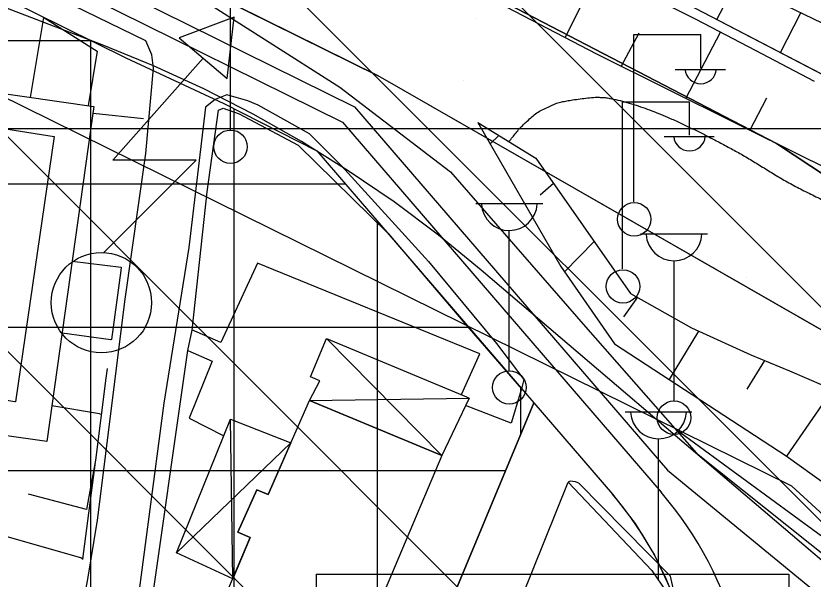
# Model space of a CAD drawing. Extents: x 417995 to 421451, y 4454518 to 4458015.
# Drawn here: x 420492.9 to 420576.3, y 4456659.8 to 4456718.7 of the extents above; entities that cross this region are included whole.
import ezdxf

# ---------------------------------------------------------------- set-up
doc = ezdxf.new("R2010")
doc.units = 0
for name, color, linetype in [('ADAKENARI', 7, 'Continuous'), ('B_Betonzemin', 7, 'Continuous'), ('B_Imalat', 7, 'Continuous'), ('B_Kapi', 7, 'Continuous'), ('B_Sundurma', 7, 'Continuous'), ('B_Teras', 7, 'Continuous'), ('B_Ticari', 7, 'Continuous'), ('Egri_1m', 7, 'Continuous'), ('Hid_Dere_Sulu_Yat_Gen', 7, 'Continuous'), ('KALDIRIM_FAT', 7, 'Continuous'), ('PL_AYA_PARK_DINLENME', 7, 'Continuous'), ('PL_KAMU_HİZMET_ALANI', 7, 'Continuous'), ('PL_TA_K_DERE', 7, 'Continuous'), ('PL_TİCARET', 7, 'Continuous'), ('S_Cad_Sok_Lambasi', 7, 'Continuous'), ('S_Elektrik_Diregi', 7, 'Continuous'), ('S_Trafo_acik_tip', 7, 'Continuous'), ('SEMBOL_FAT', 7, 'Continuous'), ('Sev_Sevalti', 7, 'Continuous'), ('Sev_Sevustu', 7, 'Continuous'), ('Sev_Tarama', 7, 'Continuous'), ('Sinir_Duvar_tek_tarafa_ait', 7, 'Continuous'), ('Sinir_Ist_Duvari', 7, 'Continuous'), ('SN_TASKIN', 7, 'Continuous'), ('SN_TR_SIVILASMA', 7, 'Continuous'), ('SN_TR_TASKIN', 7, 'Continuous'), ('TRFAT_PARKALANI', 7, 'Continuous'), ('TRFAT_TİCARET', 7, 'Continuous'), ('Yol_Kaldirim_kenari_bordurtasi', 7, 'Continuous'), ('Yol_Sose', 7, 'Continuous')]:
    doc.layers.add(name, color=color, linetype=linetype)

msp = doc.modelspace()

# ---------------------------------------------------------------- linework, layer by layer
at = {"layer": 'ADAKENARI'}
for p, q in [((420500.975, 4456742.521), (420572.513, 4456705.355)), ((420483.239, 4456735.932), (420530.801, 4456712.428)), ((420478.64, 4456727.05), (420504.38, 4456714.33)), ((420504.38, 4456714.33), (420514.626, 4456709.518)), ((420657.58, 4456639.752), (420530.801, 4456712.428)), ((420514.626, 4456709.518), (420524.354, 4456704.59)), ((420572.513, 4456705.355), (420639.693, 4456661.01)), ((420524.354, 4456704.59), (420547.079, 4456678.208)), ((420547.079, 4456678.208), (420521.775, 4456617.469)), ((420547.079, 4456678.208), (420555.314, 4456668.648))]:
    msp.add_line(p, q, dxfattribs=at)
for centre, radius, start, end in [((420191.407, 4456074.797), 823.132, 35.35416, 63.79989), ((420527.942, 4456645.069), 36.128, 296.12165, 40.74144)]:
    msp.add_arc(centre, radius, start, end, dxfattribs=at)
at = {"layer": 'B_Betonzemin'}
for points in [[(420498.758, 4456693.03), (420503.881, 4456692.411), (420503.845, 4456692.062), (420502.888, 4456684.816), (420502.814, 4456684.805), (420497.696, 4456685.485)], [(420539.506, 4456679.071), (420541.44, 4456683.347), (420518.143, 4456692.833), (420514.334, 4456684.523), (420511.292, 4456685.83)], [(420510.867, 4456683.668), (420513.424, 4456682.56), (420510.994, 4456676.584), (420514.619, 4456674.761)], [(420501.787, 4456676.973), (420501.617, 4456677.056), (420496.628, 4456677.893)], [(420544.726, 4456676.08), (420539.947, 4456677.913)], [(420539.621, 4456642.411), (420550.686, 4456669.911)]]:
    msp.add_lwpolyline(points, dxfattribs=at)
at = {"layer": 'B_Imalat'}
msp.add_lwpolyline([(420477.098, 4456676.834), (420477.186, 4456677.327), (420481.994, 4456711.933), (420482.096, 4456711.927), (420501.009, 4456709.205), (420500.966, 4456708.725), (420496.101, 4456674.151)], close=True, dxfattribs=at)
at = {"layer": 'B_Kapi'}
msp.add_lwpolyline([(420501.188, 4456672.212), (420501.175, 4456671.992), (420499.844, 4456661.843)], dxfattribs=at)
at = {"layer": 'B_Sundurma'}
for p, q in [((420525.369, 4456684.948), (420537.463, 4456672.7)), ((420523.59, 4456678.433), (420540.323, 4456678.702)), ((420515.571, 4456659.793), (420515.318, 4456676.495)), ((420509.677, 4456662.501), (420521.645, 4456674.01))]:
    msp.add_line(p, q, dxfattribs=at)
for points in [[(420523.59, 4456678.433), (420524.685, 4456680.514), (420523.695, 4456680.91), (420525.369, 4456684.948), (420540.056, 4456678.842), (420540.323, 4456678.702), (420537.463, 4456672.7)], [(420515.571, 4456659.793), (420509.677, 4456662.501), (420515.318, 4456676.495), (420521.645, 4456674.01), (420519.275, 4456668.623), (420518.09, 4456669.097), (420516.088, 4456664.68), (420517.404, 4456664.098)]]:
    msp.add_lwpolyline(points, close=True, dxfattribs=at)
at = {"layer": 'B_Teras'}
msp.add_lwpolyline([(420484.885, 4456707.96), (420484.929, 4456707.958), (420496.877, 4456706.094), (420492.826, 4456678.307), (420492.739, 4456678.312), (420481.013, 4456680.236), (420481.013, 4456680.236)], close=True, dxfattribs=at)
at = {"layer": 'B_Ticari'}
msp.add_lwpolyline([(420513.309, 4456654.478), (420517.404, 4456664.098), (420516.088, 4456664.68), (420518.09, 4456669.097), (420519.275, 4456668.623), (420523.59, 4456678.433), (420537.463, 4456672.7), (420527.309, 4456648.681)], close=True, dxfattribs=at)
at = {"layer": 'Egri_1m'}
msp.add_spline([(420544.483, 4456705.548), (420544.854, 4456706.003), (420545.224, 4456706.458), (420545.595, 4456706.912), (420546.405, 4456707.69), (420547.396, 4456708.555), (420548.584, 4456709.163), (420549.468, 4456709.556), (420550.006, 4456709.704), (420550.551, 4456709.809), (420551.147, 4456709.909), (420551.937, 4456710.024), (420552.728, 4456710.113), (420553.519, 4456710.184), (420554.044, 4456710.179), (420554.55, 4456710.149), (420555.056, 4456710.074), (420555.871, 4456709.892), (420556.84, 4456709.656), (420557.786, 4456709.355), (420558.729, 4456709.036), (420559.669, 4456708.688), (420560.595, 4456708.312), (420561.547, 4456707.908), (420562.689, 4456707.376), (420563.824, 4456706.831), (420564.952, 4456706.274), (420566.184, 4456705.636), (420567.428, 4456704.98), (420568.662, 4456704.304), (420569.918, 4456703.566), (420571.188, 4456702.785), (420572.46, 4456702.007), (420573.779, 4456701.24), (420575.192, 4456700.497), (420576.618, 4456699.78), (420578.231, 4456698.999), (420582.394, 4456697.155), (420586.552, 4456695.294), (420590.701, 4456693.41), (420593.933, 4456691.641), (420596.913, 4456689.865), (420599.782, 4456687.907), (420602.227, 4456686.136), (420604.303, 4456684.528), (420606.396, 4456682.949), (420608.81, 4456681.214), (420612.101, 4456679.039), (420615.421, 4456676.91), (420618.758, 4456674.807)], degree=3, dxfattribs=at)
at = {"layer": 'Hid_Dere_Sulu_Yat_Gen'}
msp.add_lwpolyline([(420628.797, 4456688.609), (420599.698, 4456706.626), (420583.742, 4456714.826), (420566.175, 4456723.317), (420547.914, 4456733.544), (420531.197, 4456742.218), (420514.496, 4456749.85), (420494.365, 4456759.328), (420473.739, 4456768.619), (420453.913, 4456778.395), (420430.949, 4456789.191), (420417.662, 4456796.02), (420400.799, 4456803.873), (420384.502, 4456813.366), (420364.611, 4456824.706), (420355.916, 4456828.361), (420344.654, 4456832.529)], dxfattribs=at)
at = {"layer": 'KALDIRIM_FAT'}
for p, q in [((420481.399, 4456732.379), (420528.301, 4456709.202)), ((420480.479, 4456730.603), (420527.05, 4456707.589)), ((420528.301, 4456709.202), (420561.087, 4456671.14)), ((420527.05, 4456707.589), (420560.42, 4456668.849)), ((420561.087, 4456671.14), (420745.284, 4456520.25))]:
    msp.add_line(p, q, dxfattribs=at)
msp.add_arc((420531.274, 4456643.742), 38.469, 296.12165, 40.74144, dxfattribs=at)
at = {"layer": 'PL_AYA_PARK_DINLENME'}
msp.add_lwpolyline([(420748.161, 4456516.174), (420745.657, 4456518.22), (420541.581, 4456692.093), (420537.091, 4456695.757), (420532.45, 4456699.227), (420527.666, 4456702.498), (420522.747, 4456705.562), (420517.703, 4456708.416), (420512.543, 4456711.053), (420507.275, 4456713.469), (420501.91, 4456715.659), (420360.257, 4456770.014), (420355.913, 4456776.795), (420359.267, 4456828.304)], dxfattribs=at)
msp.add_lwpolyline([(420398.451, 4456770.435), (420341.542, 4456780.97), (420343.747, 4456814.103), (420500.975, 4456742.521), (420572.513, 4456705.355), (420639.693, 4456661.01), (420701.864, 4456609.89), (420758.351, 4456552.552), (420808.535, 4456489.624), (420852.304, 4456421.109), (420929.964, 4456284.244), (420924.233, 4456280.992), (420830.138, 4456440.665), (420780.571, 4456521.605), (420657.58, 4456639.752), (420530.801, 4456712.428), (420483.239, 4456735.932), (420462.904, 4456746.949), (420444.362, 4456753.772)], close=True, dxfattribs=at)
at = {"layer": 'PL_KAMU_HİZMET_ALANI'}
msp.add_lwpolyline([(420521.775, 4456617.469), (420547.079, 4456678.208), (420555.314, 4456668.648), (420557.684, 4456665.578), (420559.711, 4456662.271), (420561.372, 4456658.766), (420562.648, 4456655.103), (420563.524, 4456651.325), (420563.989, 4456647.474), (420564.039, 4456643.596), (420563.673, 4456639.735), (420562.895, 4456635.935), (420561.715, 4456632.241), (420560.145, 4456628.694), (420558.204, 4456625.336), (420555.914, 4456622.205), (420553.302, 4456619.339), (420550.397, 4456616.768), (420547.234, 4456614.524), (420543.848, 4456612.632), (420527.966, 4456604.844)], close=True, dxfattribs=at)
at = {"layer": 'PL_TA_K_DERE'}
msp.add_lwpolyline([(420859.034, 4456525.74), (420905.427, 4456453.119), (420983.888, 4456314.841), (420929.964, 4456284.244), (420852.304, 4456421.109), (420808.535, 4456489.624), (420758.351, 4456552.552), (420701.864, 4456609.89), (420639.693, 4456661.01), (420572.513, 4456705.355), (420500.975, 4456742.521), (420343.747, 4456814.103), (420348.148, 4456880.222), (420452.948, 4456832.51), (420528.13, 4456798.281), (420603.968, 4456758.881), (420676.56, 4456710.964), (420743.751, 4456655.717), (420804.798, 4456593.749)], close=True, dxfattribs=at)
at = {"layer": 'PL_TİCARET'}
msp.add_lwpolyline([(420395.818, 4456760.753), (420440.929, 4456744.38), (420458.774, 4456737.813), (420478.64, 4456727.05), (420504.38, 4456714.33), (420514.626, 4456709.518), (420524.354, 4456704.59), (420547.079, 4456678.208), (420521.775, 4456617.469), (420502.313, 4456623.243), (420495.966, 4456628.315), (420468.053, 4456636.5), (420431.205, 4456651.813)], dxfattribs=at)
at = {"layer": 'S_Cad_Sok_Lambasi'}
for p, q in [((420515.331, 4456706.759), (420515.331, 4456721.434)), ((420541.02, 4456699.063), (420548.02, 4456699.063)), ((420544.52, 4456681.563), (420544.52, 4456696.238)), ((420558.268, 4456695.901), (420565.268, 4456695.901)), ((420561.768, 4456678.401), (420561.768, 4456693.076)), ((420556.643, 4456677.261), (420563.643, 4456677.261)), ((420560.143, 4456659.76), (420560.143, 4456674.436))]:
    msp.add_line(p, q, dxfattribs=at)
for centre in [(420515.331, 4456705.009), (420544.52, 4456679.813), (420561.768, 4456676.651)]:
    msp.add_circle(centre, 1.75, dxfattribs=at)
for centre in [(420544.52, 4456699.167), (420561.768, 4456696.005), (420560.143, 4456677.365)]:
    msp.add_arc(centre, 2.929, 183.298, 356.90719, dxfattribs=at)
at = {"layer": 'S_Elektrik_Diregi'}
for p, q in [((420557.562, 4456699.248), (420557.562, 4456716.748)), ((420557.562, 4456716.748), (420564.562, 4456716.748)), ((420564.562, 4456713.248), (420564.562, 4456716.748)), ((420561.902, 4456713.108), (420567.152, 4456713.108)), ((420556.387, 4456692.219), (420556.387, 4456709.719)), ((420556.387, 4456709.719), (420563.387, 4456709.719)), ((420563.387, 4456706.219), (420563.387, 4456709.719)), ((420560.727, 4456706.079), (420565.977, 4456706.079))]:
    msp.add_line(p, q, dxfattribs=at)
for centre in [(420557.598, 4456697.413), (420556.423, 4456690.384)]:
    msp.add_circle(centre, 1.75, dxfattribs=at)
for centre in [(420564.563, 4456713.261), (420563.388, 4456706.232)]:
    msp.add_arc(centre, 1.658, 184.83843, 355.14641, dxfattribs=at)
at = {"layer": 'S_Trafo_acik_tip'}
msp.add_lwpolyline([(420514.992, 4456712.148), (420515.727, 4456718.553), (420509.952, 4456716.418)], close=True, dxfattribs=at)
msp.add_lwpolyline([(420514.992, 4456712.148), (420515.727, 4456718.553), (420509.952, 4456716.418)], close=True, dxfattribs=at)
msp.add_lwpolyline([(420502.077, 4456693.948), (420511.737, 4456703.608), (420503.022, 4456703.608), (420512.472, 4456714.283)], dxfattribs=at)
msp.add_lwpolyline([(420502.077, 4456693.948), (420511.737, 4456703.608), (420503.022, 4456703.608), (420512.472, 4456714.283)], dxfattribs=at)
msp.add_circle((420501.817, 4456688.686), 5.25, dxfattribs=at)
msp.add_circle((420501.817, 4456688.686), 5.25, dxfattribs=at)
at = {"layer": 'SEMBOL_FAT'}
for p, q in [((420524.315, 4456660.259), (420524.315, 4456625.259)), ((420524.315, 4456660.259), (420573.783, 4456660.259)), ((420573.783, 4456660.259), (420573.783, 4456625.259))]:
    msp.add_line(p, q, dxfattribs=at)
at = {"layer": 'Sev_Sevalti'}
for points in [[(420628.797, 4456688.609), (420599.698, 4456706.626), (420583.742, 4456714.826), (420566.175, 4456723.317), (420547.914, 4456733.544), (420531.197, 4456742.218), (420514.496, 4456749.85), (420494.365, 4456759.328), (420473.739, 4456768.619), (420453.913, 4456778.395), (420430.949, 4456789.191), (420417.662, 4456796.02), (420400.799, 4456803.873), (420384.502, 4456813.366), (420364.611, 4456824.706)], [(420425.307, 4456784.918), (420431.764, 4456782.22), (420438.055, 4456779.59), (420444.577, 4456776.655), (420453.741, 4456772.532), (420457.251, 4456770.799), (420469.803, 4456764.599), (420476.124, 4456761.555), (420482.45, 4456758.557), (420491.198, 4456754.411), (420501.409, 4456749.533), (420513.298, 4456743.852), (420520.292, 4456740.381), (420526.563, 4456737.269), (420532.826, 4456734.16), (420539.071, 4456730.998), (420545.316, 4456727.836), (420551.561, 4456724.674), (420557.806, 4456721.512), (420564.038, 4456718.35), (420570.248, 4456715.118), (420576.457, 4456711.886)], [(420541.243, 4456707.54), (420549.926, 4456692.473), (420555.546, 4456684.386), (420573.506, 4456672.669), (420586.731, 4456663.16), (420599.749, 4456654.198), (420614.416, 4456644.851), (420618.876, 4456640.896), (420620.673, 4456643.117), (420633.404, 4456631.822), (420629.709, 4456627.87), (420643.091, 4456619.416), (420656.675, 4456608.896), (420665.249, 4456601.783), (420679.179, 4456590.931), (420695.965, 4456576.251), (420710.171, 4456562.951), (420723.398, 4456548.286), (420734.556, 4456538.681), (420743.79, 4456529.303), (420754.351, 4456517.111)]]:
    msp.add_lwpolyline(points, dxfattribs=at)
at = {"layer": 'Sev_Sevustu'}
for points in [[(420418.211, 4456788.968), (420438.453, 4456780.507), (420454.168, 4456773.437), (420472.705, 4456764.282), (420491.628, 4456755.314), (420513.735, 4456744.751), (420533.252, 4456735.065), (420563.981, 4456719.507), (420585.022, 4456708.557)], [(420756.674, 4456576.51), (420749.74, 4456576.3), (420745.366, 4456577.634), (420723.44, 4456596.246), (420707.878, 4456611.316), (420696.19, 4456623.438), (420679.958, 4456634.943), (420668.92, 4456643.069), (420658.207, 4456651.162), (420645.633, 4456661.106), (420621.906, 4456676.224), (420610.056, 4456683.119), (420601.456, 4456689.735), (420590.016, 4456696.784), (420575.565, 4456703.811), (420553.678, 4456714.693), (420538.266, 4456722.751), (420518.926, 4456733.391), (420497.664, 4456743.095), (420475.49, 4456754.119), (420458.863, 4456763.31), (420439.862, 4456772.581), (420423.667, 4456781.357), (420412.251, 4456787.953)], [(420541.243, 4456707.54), (420547.3, 4456703.817), (420557.214, 4456689.664), (420563.598, 4456686.043), (420569.81, 4456683.24), (420573.873, 4456681.562), (420577.423, 4456680.002)]]:
    msp.add_lwpolyline(points, dxfattribs=at)
at = {"layer": 'Sev_Tarama'}
for p, q in [((420550.359, 4456716.428), (420552.372, 4456720.418)), ((420566.254, 4456718.324), (420567.279, 4456720.306)), ((420572.909, 4456714.86), (420575.051, 4456719.027)), ((420563.003, 4456710.056), (420566.62, 4456717.006)), ((420556.245, 4456713.416), (420558.106, 4456716.916)), ((420569.713, 4456706.72), (420571.494, 4456710.131)), ((420543.428, 4456706.196), (420542.529, 4456705.308)), ((420549.161, 4456701.16), (420547.743, 4456699.941)), ((420553.42, 4456695.08), (420550.314, 4456691.915)), ((420557.935, 4456689.255), (420556.479, 4456687.197)), ((420564.331, 4456685.713), (420561.259, 4456680.66)), ((420571.255, 4456682.643), (420569.374, 4456679.618)), ((420578.331, 4456679.569), (420573.557, 4456672.633))]:
    msp.add_line(p, q, dxfattribs=at)
at = {"layer": 'Sinir_Duvar_tek_tarafa_ait'}
for points in [[(420494.407, 4456710.155), (420495.771, 4456718.543), (420501.372, 4456715.018), (420500.44, 4456709.287)], [(420500.939, 4456708.534), (420506.211, 4456707.965), (420506.211, 4456707.965)], [(420502.431, 4456681.798), (420502.269, 4456680.798), (420501.188, 4456672.212)], [(420501.188, 4456672.212), (420500.24, 4456667.049), (420494.191, 4456668.658)], [(420499.896, 4456661.81), (420499.643, 4456661.971), (420470.366, 4456670.333)]]:
    msp.add_lwpolyline(points, dxfattribs=at)
at = {"layer": 'Sinir_Ist_Duvari'}
msp.add_lwpolyline([(420344.231, 4456826.108), (420352.997, 4456821.85), (420361.032, 4456818.341), (420377.241, 4456809.018), (420391.824, 4456801.083), (420405.085, 4456794.915), (420418.211, 4456788.968), (420438.453, 4456780.507), (420454.168, 4456773.437), (420472.705, 4456764.282), (420491.628, 4456755.314), (420513.735, 4456744.751), (420533.252, 4456735.065), (420563.981, 4456719.507), (420585.044, 4456708.544), (420609.792, 4456694.228), (420627.428, 4456682.863)], dxfattribs=at)
at = {"layer": 'SN_TASKIN'}
msp.add_lwpolyline([(421279.092, 4456215.61), (421195.311, 4456240.09), (421032.227, 4456272.975), (420928.588, 4456320.689), (420834.213, 4456393.35), (420746.644, 4456480.517), (420663.922, 4456586.466), (420574.108, 4456669.499), (420422.961, 4456744.082), (420282.113, 4456812.001), (420160.798, 4456835.053), (420091.41, 4456837.401), (419960.894, 4456961.809), (419854.401, 4457049.617), (419750.612, 4457217.328), (419705.667, 4457319.894), (419669.268, 4457550.581), (419656.393, 4457729.951), (419636.417, 4457793.064)], dxfattribs=at)
at = {"layer": 'SN_TR_SIVILASMA'}
for p, q in [((421276.725, 4455988.655), (419957.486, 4457307.895)), ((421276.493, 4455966.436), (419971.974, 4457270.956)), ((421276.03, 4455921.999), (420004.046, 4457193.982)), ((421275.798, 4455899.78), (420015.354, 4457160.224))]:
    msp.add_line(p, q, dxfattribs=at)
at = {"layer": 'SN_TR_TASKIN'}
msp.add_line((420482.431, 4456706.904), (420582.431, 4456706.904), dxfattribs=at)
at = {"layer": 'TRFAT_PARKALANI'}
for p, q in [((420541.124, 4456718.47), (420541.124, 4456718.47)), ((420554.489, 4456714.557), (420554.489, 4456714.557)), ((420539.717, 4456711.952), (420539.717, 4456711.952)), ((420561.15, 4456705.577), (420561.15, 4456705.577)), ((420568.064, 4456698.488), (420568.064, 4456698.488)), ((420567.81, 4456696.597), (420567.81, 4456696.597)), ((420569.402, 4456691.316), (420569.402, 4456691.316)), ((420574.471, 4456687.617), (420574.471, 4456687.617))]:
    msp.add_line(p, q, dxfattribs=at)
at = {"layer": 'TRFAT_TİCARET'}
for p, q in [((420350.948, 4456716.136), (420500.725, 4456716.136)), ((420500.715, 4456624.521), (420500.715, 4456716.141)), ((420515.715, 4456619.267), (420515.715, 4456708.967)), ((420442.829, 4456701.136), (420527.329, 4456701.136)), ((420530.715, 4456638.927), (420530.715, 4456697.206)), ((420442.829, 4456686.136), (420540.25, 4456686.136)), ((420545.715, 4456674.932), (420545.715, 4456679.792)), ((420442.829, 4456671.136), (420544.133, 4456671.136))]:
    msp.add_line(p, q, dxfattribs=at)
at = {"layer": 'Yol_Kaldirim_kenari_bordurtasi'}
for points in [[(420506.304, 4456636.648), (420503.93, 4456637.373), (420503.848, 4456638.649), (420506.699, 4456654.597), (420510.869, 4456683.667), (420511.307, 4456685.824), (420512.879, 4456700.277), (420514.085, 4456708.825), (420514.551, 4456709.033), (420516.249, 4456708.457), (420522.425, 4456705.163), (420531.873, 4456695.892), (420539.879, 4456686.514)], [(420539.879, 4456686.514), (420545.793, 4456679.671), (420544.726, 4456676.08)], [(420754.996, 4456502.515), (420755.267, 4456514.098), (420739.383, 4456531.58), (420715.018, 4456550.806), (420697.984, 4456565.296), (420676.942, 4456583.315), (420650.419, 4456604.785), (420632.931, 4456619.664), (420625.505, 4456625.054), (420626.26, 4456626.044), (420610.448, 4456639.124), (420581.783, 4456660.908), (420561.961, 4456675.409)], [(420550.686, 4456669.911), (420559.427, 4456660.656), (420561.009, 4456658.348), (420563.405, 4456646.776), (420563.626, 4456643.002), (420562.672, 4456640.146), (420554.191, 4456626.317), (420554.02, 4456625.914), (420553.688, 4456622.964), (420555.975, 4456619.286), (420514.253, 4456598.129), (420503.062, 4456621.641), (420502.459, 4456623.655)]]:
    msp.add_lwpolyline(points, dxfattribs=at)
at = {"layer": 'Yol_Sose'}
for points in [[(420491.556, 4456622.468), (420495.139, 4456627.715), (420496.224, 4456633.011), (420498.491, 4456649.625), (420500.408, 4456659.734), (420501.404, 4456665.928), (420504.293, 4456689.068), (420506.451, 4456704.301), (420507.285, 4456713.238), (420507.096, 4456714.625), (420506.474, 4456716.076), (420484.837, 4456726.624), (420484.656, 4456724.773)], [(420511.219, 4456721.192), (420526.77, 4456711.231), (420538.378, 4456702.378), (420552.497, 4456686.149), (420564.125, 4456672.952), (420595.076, 4456648.258), (420618.653, 4456629.621), (420652.202, 4456601.229), (420663.46, 4456592.076), (420677.142, 4456580.459), (420699.973, 4456560.246), (420723.188, 4456542.876), (420738.508, 4456530.276), (420745.352, 4456523.327), (420753.667, 4456513.824), (420754.014, 4456506.595)], [(420536.073, 4456692.995), (420526.938, 4456703.027), (420523.61, 4456706.349), (420518.238, 4456709.358), (420517.16, 4456709.814), (420514.945, 4456710.427), (420513.713, 4456709.963), (420512.718, 4456709.141), (420510.978, 4456694.464), (420508.362, 4456678.176), (420505.083, 4456653.324), (420501.874, 4456631.945), (420501.834, 4456631.321), (420501.846, 4456630.588), (420501.867, 4456630.289), (420501.996, 4456629.961), (420502.022, 4456629.906)], [(420536.073, 4456692.995), (420543.173, 4456684.421), (420546.055, 4456680.649), (420545.793, 4456679.671)], [(420502.459, 4456623.655), (420501.789, 4456622.746), (420501.616, 4456622.261), (420501.66, 4456621.744), (420513.955, 4456596.132), (420544.87, 4456611.184), (420554.857, 4456617.502), (420556.318, 4456618.531), (420556.889, 4456619.877), (420556.562, 4456621.159), (420554.793, 4456624.992), (420564.003, 4456639.577), (420564.576, 4456642.389), (420564.492, 4456646.217), (420561.406, 4456660.066), (420551.797, 4456669.808), (420551.447, 4456669.95), (420550.877, 4456669.989), (420550.686, 4456669.911)]]:
    msp.add_lwpolyline(points, dxfattribs=at)

doc.saveas('drawing.dxf')
